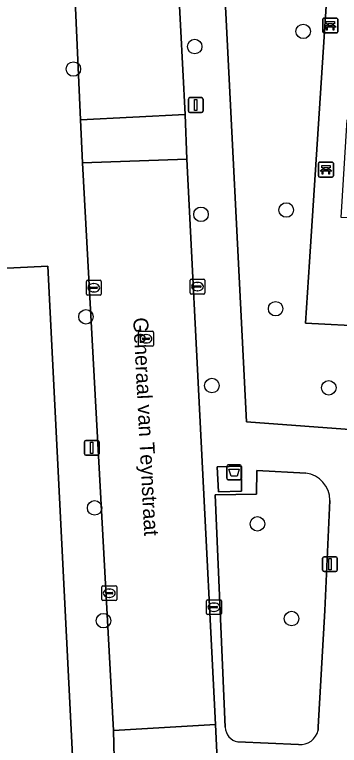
# Model space of a CAD drawing. Extents: x 161084 to 161928, y 385354 to 386522.
# Drawn here: x 161810.87 to 161832.75, y 385932.25 to 385981.44 of the extents above; entities that cross this region are included whole.
import ezdxf

# ---------------------------------------------------------------- set-up
doc = ezdxf.new("R2010")
doc.units = 0
for name, color, linetype in [('IMGEO_Afval_apart_plaats', 7, 'Continuous'), ('IMGEO_Bank', 7, 'Continuous'), ('IMGEO_Boom', 7, 'Continuous'), ('IMGEO_Erf', 7, 'Continuous'), ('IMGEO_Groenvoorziening', 7, 'Continuous'), ('IMGEO_Kolk', 7, 'Continuous'), ('IMGEO_Lichtmast', 7, 'Continuous'), ('IMGEO_Openbare_ruimte_label', 7, 'Continuous'), ('IMGEO_Rijbaan_lokaal_open', 7, 'Continuous'), ('IMGEO_Rioolput', 7, 'Continuous'), ('IMGEO_Voetpad_gesloten', 7, 'Continuous'), ('IMGEO_Voetpad_open', 7, 'Continuous')]:
    doc.layers.add(name, color=color, linetype=linetype)

msp = doc.modelspace()

# ---------------------------------------------------------------- linework, layer by layer
at = {"layer": 'IMGEO_Afval_apart_plaats'}
for p, q in [((161825.159, 385950.233), (161825.159, 385951.033)), ((161825.159, 385951.033), (161825.159, 385950.233)), ((161825.259, 385951.133), (161826.049, 385951.133)), ((161826.049, 385951.133), (161825.259, 385951.133)), ((161826.149, 385951.033), (161826.149, 385950.233)), ((161826.149, 385950.233), (161826.149, 385951.033)), ((161826.049, 385950.133), (161825.259, 385950.133)), ((161825.259, 385950.133), (161826.049, 385950.133))]:
    msp.add_line(p, q, dxfattribs=at)
msp.add_lwpolyline([(161825.302, 385950.847), (161826.006, 385950.847), (161825.857, 385950.377), (161825.451, 385950.377), (161825.302, 385950.847)], dxfattribs=at)
for centre, start, end in [((161825.259, 385951.033), 90, 180), ((161825.259, 385951.033), 90, 180), ((161826.049, 385951.033), 0, 90), ((161826.049, 385951.033), 360, 90), ((161825.259, 385950.233), 180, 270), ((161825.259, 385950.233), 180, 270), ((161826.049, 385950.233), 270, 0), ((161826.049, 385950.233), 270, 0)]:
    msp.add_arc(centre, 0.1, start, end, dxfattribs=at)
at = {"layer": 'IMGEO_Bank'}
for p, q in [((161831.638, 385980.281), (161831.638, 385981.122)), ((161831.638, 385981.122), (161831.638, 385980.281)), ((161831.713, 385981.206), (161832.554, 385981.206)), ((161832.554, 385981.206), (161831.713, 385981.206)), ((161832.638, 385981.131), (161832.638, 385980.29)), ((161832.638, 385980.29), (161832.638, 385981.131)), ((161832.335, 385980.604), (161831.942, 385980.604)), ((161831.947, 385980.712), (161831.947, 385980.818)), ((161831.991, 385980.818), (161831.991, 385980.712)), ((161832.279, 385980.824), (161831.997, 385980.824)), ((161831.997, 385980.706), (161832.279, 385980.706)), ((161832.285, 385980.712), (161832.285, 385980.818)), ((161832.329, 385980.818), (161832.329, 385980.712)), ((161832.563, 385980.206), (161831.722, 385980.206)), ((161831.722, 385980.206), (161832.563, 385980.206)), ((161831.344, 385970.584), (161831.344, 385971.425)), ((161831.344, 385971.425), (161831.344, 385970.584)), ((161831.419, 385971.509), (161832.26, 385971.509)), ((161832.26, 385971.509), (161831.419, 385971.509)), ((161831.653, 385971.015), (161831.653, 385971.121)), ((161831.697, 385971.121), (161831.697, 385971.015)), ((161831.985, 385971.127), (161831.703, 385971.127)), ((161831.991, 385971.015), (161831.991, 385971.121)), ((161832.035, 385971.121), (161832.035, 385971.015)), ((161832.344, 385971.434), (161832.344, 385970.593)), ((161832.344, 385970.593), (161832.344, 385971.434)), ((161832.041, 385970.907), (161831.648, 385970.907)), ((161831.703, 385971.009), (161831.985, 385971.009)), ((161832.269, 385970.509), (161831.428, 385970.509)), ((161831.428, 385970.509), (161832.269, 385970.509))]:
    msp.add_line(p, q, dxfattribs=at)
for points in [[(161831.941, 385980.824), (161831.855, 385980.824), (161831.855, 385980.985), (161832.418, 385980.985), (161832.418, 385980.824), (161832.335, 385980.824)], [(161831.885, 385980.604), (161831.743, 385980.604), (161831.855, 385980.706), (161831.941, 385980.706)], [(161831.935, 385980.597), (161831.935, 385980.39), (161831.892, 385980.39), (161831.892, 385980.597)], [(161832.335, 385980.706), (161832.418, 385980.706), (161832.53, 385980.604), (161832.391, 385980.604)], [(161832.385, 385980.597), (161832.385, 385980.39), (161832.341, 385980.39), (161832.341, 385980.597)], [(161831.647, 385971.127), (161831.561, 385971.127), (161831.561, 385971.288), (161832.124, 385971.288), (161832.124, 385971.127), (161832.041, 385971.127)], [(161831.591, 385970.907), (161831.449, 385970.907), (161831.561, 385971.009), (161831.647, 385971.009)], [(161831.641, 385970.9), (161831.641, 385970.693), (161831.598, 385970.693), (161831.598, 385970.9)], [(161832.041, 385971.009), (161832.124, 385971.009), (161832.236, 385970.907), (161832.097, 385970.907)], [(161832.091, 385970.9), (161832.091, 385970.693), (161832.047, 385970.693), (161832.047, 385970.9)]]:
    msp.add_lwpolyline(points, dxfattribs=at)
for centre, radius, start, end in [((161831.716, 385981.128), 0.0779, 92.4484, 184.2845), ((161831.716, 385981.128), 0.0779, 92.4484, 184.2845), ((161832.56, 385981.128), 0.0779, 2.4484, 94.2845), ((161832.56, 385981.128), 0.0779, 2.4484, 94.2845), ((161831.885, 385980.597), 0.00671, 2.8957, 87.1043), ((161831.942, 385980.597), 0.00671, 92.8957, 177.1043), ((161831.94, 385980.817), 0.00671, 2.8957, 87.1043), ((161831.94, 385980.713), 0.00671, 272.8957, 357.1043), ((161831.997, 385980.817), 0.00671, 92.8957, 177.1043), ((161831.997, 385980.713), 0.00671, 182.8957, 267.1043), ((161832.279, 385980.817), 0.00671, 2.8957, 87.1043), ((161832.279, 385980.713), 0.00671, 272.8957, 357.1043), ((161832.336, 385980.817), 0.00671, 92.8957, 177.1043), ((161832.336, 385980.713), 0.00671, 182.8957, 267.1043), ((161832.334, 385980.597), 0.00671, 2.8957, 87.1043), ((161832.391, 385980.597), 0.00671, 92.8957, 177.1043), ((161831.716, 385980.284), 0.0779, 182.4484, 274.2845), ((161831.716, 385980.284), 0.0779, 182.4484, 274.2845), ((161832.56, 385980.284), 0.0779, 272.4484, 4.2845), ((161832.56, 385980.284), 0.0779, 272.4484, 4.2845), ((161831.422, 385971.431), 0.0779, 92.4484, 184.2845), ((161831.422, 385971.431), 0.0779, 92.4484, 184.2845), ((161831.646, 385971.12), 0.00671, 2.8957, 87.1043), ((161831.703, 385971.12), 0.00671, 92.8957, 177.1043), ((161831.985, 385971.12), 0.00671, 2.8957, 87.1043), ((161832.042, 385971.12), 0.00671, 92.8957, 177.1043), ((161832.266, 385971.431), 0.0779, 2.4484, 94.2845), ((161832.266, 385971.431), 0.0779, 2.4484, 94.2845), ((161831.591, 385970.9), 0.00671, 2.8957, 87.1043), ((161831.648, 385970.9), 0.00671, 92.8957, 177.1043), ((161831.646, 385971.016), 0.00671, 272.8957, 357.1043), ((161831.703, 385971.016), 0.00671, 182.8957, 267.1043), ((161831.985, 385971.016), 0.00671, 272.8957, 357.1043), ((161832.042, 385971.016), 0.00671, 182.8957, 267.1043), ((161832.04, 385970.9), 0.00671, 2.8957, 87.1043), ((161832.097, 385970.9), 0.00671, 92.8957, 177.1043), ((161831.422, 385970.587), 0.0779, 182.4484, 274.2845), ((161831.422, 385970.587), 0.0779, 182.4484, 274.2845), ((161832.266, 385970.587), 0.0779, 272.4484, 4.2845), ((161832.266, 385970.587), 0.0779, 272.4484, 4.2845)]:
    msp.add_arc(centre, radius, start, end, dxfattribs=at)
at = {"layer": 'IMGEO_Boom'}
for centre in [(161830.313, 385980.311), (161823.005, 385979.289), (161814.83, 385977.777), (161829.171, 385968.288), (161823.428, 385967.996), (161828.457, 385961.643), (161815.678, 385961.099), (161824.164, 385956.469), (161832.035, 385956.32), (161816.262, 385948.238), (161827.231, 385947.163), (161816.86, 385940.646), (161829.53, 385940.79)]:
    msp.add_circle(centre, 0.489, dxfattribs=at)
at = {"layer": 'IMGEO_Erf'}
msp.add_lwpolyline([(161793.696, 385901.172), (161816.244, 385902.138), (161813.117, 385964.498), (161808.949, 385964.315)], dxfattribs=at)
at = {"layer": 'IMGEO_Groenvoorziening'}
msp.add_lwpolyline([(161830.744, 385964.799), (161832.052, 385985.138), (161824.899, 385985.545), (161826.493, 385954.025), (161834.342, 385953.452), (161834.812, 385960.457), (161830.479, 385960.675)], close=True, dxfattribs=at)
for points in [[(161830.488, 385950.567), (161827.199, 385950.747), (161827.164, 385949.154), (161824.392, 385949.118), (161825.067, 385933.47)], [(161831.316, 385933.277), (161831.33, 385933.493), (161831.773, 385941.329), (161832.104, 385948.746)], [(161825.906, 385932.493), (161830.007, 385932.312)]]:
    msp.add_lwpolyline(points, dxfattribs=at)
for centre, radius, start, end in [((161830.289, 385948.763), 1.815, 359.4677, 83.7056), ((161826.085, 385933.495), 1.018, 181.4184, 259.8903), ((161830.115, 385933.535), 1.228, 264.9315, 347.8641)]:
    msp.add_arc(centre, radius, start, end, dxfattribs=at)
at = {"layer": 'IMGEO_Kolk'}
for p, q in [((161815.706, 385962.629), (161815.706, 385963.481)), ((161815.781, 385963.555), (161816.633, 385963.555)), ((161816.194, 385963.335), (161816.219, 385963.335)), ((161816.707, 385963.481), (161816.707, 385962.629)), ((161822.69, 385962.708), (161822.69, 385963.56)), ((161822.765, 385963.634), (161823.617, 385963.634)), ((161823.178, 385963.414), (161823.203, 385963.414)), ((161823.691, 385963.56), (161823.691, 385962.708)), ((161815.965, 385963.049), (161815.965, 385963.061)), ((161816.403, 385963.012), (161816.005, 385963.012)), ((161816.008, 385963.098), (161816.406, 385963.098)), ((161816.217, 385962.775), (161816.192, 385962.775)), ((161816.449, 385963.061), (161816.449, 385963.049)), ((161822.949, 385963.128), (161822.949, 385963.14)), ((161823.387, 385963.091), (161822.989, 385963.091)), ((161822.992, 385963.177), (161823.39, 385963.177)), ((161823.201, 385962.854), (161823.176, 385962.854)), ((161823.433, 385963.14), (161823.433, 385963.128)), ((161816.633, 385962.555), (161815.781, 385962.555)), ((161823.617, 385962.634), (161822.765, 385962.634)), ((161816.747, 385942.07), (161816.747, 385942.922)), ((161816.822, 385942.996), (161817.674, 385942.996)), ((161817.235, 385942.776), (161817.26, 385942.776)), ((161817.748, 385942.922), (161817.748, 385942.07)), ((161817.006, 385942.49), (161817.006, 385942.502)), ((161817.444, 385942.453), (161817.046, 385942.453)), ((161817.049, 385942.539), (161817.447, 385942.539)), ((161817.258, 385942.216), (161817.233, 385942.216)), ((161817.49, 385942.502), (161817.49, 385942.49)), ((161817.674, 385941.996), (161816.822, 385941.996)), ((161823.8, 385941.127), (161823.8, 385941.979)), ((161823.875, 385942.053), (161824.727, 385942.053)), ((161824.102, 385941.596), (161824.5, 385941.596)), ((161824.288, 385941.833), (161824.313, 385941.833)), ((161824.801, 385941.979), (161824.801, 385941.127)), ((161824.059, 385941.547), (161824.059, 385941.559)), ((161824.497, 385941.51), (161824.099, 385941.51)), ((161824.311, 385941.273), (161824.286, 385941.273)), ((161824.543, 385941.559), (161824.543, 385941.547)), ((161824.727, 385941.053), (161823.875, 385941.053))]:
    msp.add_line(p, q, dxfattribs=at)
for points in [[(161815.706, 385962.629), (161815.706, 385963.481)], [(161815.781, 385963.555), (161816.633, 385963.555)], [(161816.707, 385963.481), (161816.707, 385962.629)], [(161822.69, 385962.708), (161822.69, 385963.56)], [(161822.765, 385963.634), (161823.617, 385963.634)], [(161823.691, 385963.56), (161823.691, 385962.708)], [(161816.633, 385962.555), (161815.781, 385962.555)], [(161823.617, 385962.634), (161822.765, 385962.634)], [(161816.747, 385942.07), (161816.747, 385942.922)], [(161816.822, 385942.996), (161817.674, 385942.996)], [(161817.748, 385942.922), (161817.748, 385942.07)], [(161817.674, 385941.996), (161816.822, 385941.996)], [(161823.8, 385941.127), (161823.8, 385941.979)], [(161823.875, 385942.053), (161824.727, 385942.053)], [(161824.801, 385941.979), (161824.801, 385941.127)], [(161824.727, 385941.053), (161823.875, 385941.053)]]:
    msp.add_lwpolyline(points, dxfattribs=at)
for centre, radius, start, end in [((161815.783, 385963.479), 0.0765, 91.552, 178.448), ((161815.783, 385963.479), 0.0765, 91.552, 178.448), ((161816.631, 385963.479), 0.0765, 1.552, 88.448), ((161816.631, 385963.479), 0.0765, 1.552, 88.448), ((161822.767, 385963.558), 0.0765, 91.552, 178.448), ((161822.767, 385963.558), 0.0765, 91.552, 178.448), ((161823.615, 385963.558), 0.0765, 1.552, 88.448), ((161823.615, 385963.558), 0.0765, 1.552, 88.448), ((161816.005, 385963.058), 0.0403, 85.8775, 175.7526), ((161816.002, 385963.048), 0.0366, 178.938, 274.7102), ((161816.406, 385963.055), 0.043, 264.8664, 352.4533), ((161816.41, 385963.06), 0.0386, 1.7309, 96.639), ((161822.989, 385963.137), 0.0403, 85.8775, 175.7526), ((161822.986, 385963.127), 0.0366, 178.938, 274.7102), ((161823.39, 385963.134), 0.043, 264.8664, 352.4533), ((161823.394, 385963.139), 0.0386, 1.7309, 96.639), ((161815.783, 385962.631), 0.0765, 181.552, 268.448), ((161815.783, 385962.631), 0.0765, 181.552, 268.448), ((161816.631, 385962.631), 0.0765, 271.552, 358.448), ((161816.631, 385962.631), 0.0765, 271.552, 358.448), ((161822.767, 385962.71), 0.0765, 181.552, 268.448), ((161822.767, 385962.71), 0.0765, 181.552, 268.448), ((161823.615, 385962.71), 0.0765, 271.552, 358.448), ((161823.615, 385962.71), 0.0765, 271.552, 358.448), ((161816.824, 385942.92), 0.0765, 91.552, 178.448), ((161816.824, 385942.92), 0.0765, 91.552, 178.448), ((161817.672, 385942.92), 0.0765, 1.552, 88.448), ((161817.672, 385942.92), 0.0765, 1.552, 88.448), ((161817.046, 385942.499), 0.0403, 85.8775, 175.7526), ((161817.043, 385942.489), 0.0366, 178.938, 274.7102), ((161817.447, 385942.496), 0.043, 264.8664, 352.4533), ((161817.451, 385942.501), 0.0386, 1.7309, 96.639), ((161816.824, 385942.072), 0.0765, 181.552, 268.448), ((161816.824, 385942.072), 0.0765, 181.552, 268.448), ((161817.672, 385942.072), 0.0765, 271.552, 358.448), ((161817.672, 385942.072), 0.0765, 271.552, 358.448), ((161823.877, 385941.977), 0.0765, 91.552, 178.448), ((161823.877, 385941.977), 0.0765, 91.552, 178.448), ((161824.099, 385941.556), 0.0403, 85.8775, 175.7526), ((161824.504, 385941.558), 0.0386, 1.7309, 96.639), ((161824.725, 385941.977), 0.0765, 1.552, 88.448), ((161824.725, 385941.977), 0.0765, 1.552, 88.448), ((161823.877, 385941.129), 0.0765, 181.552, 268.448), ((161823.877, 385941.129), 0.0765, 181.552, 268.448), ((161824.096, 385941.546), 0.0366, 178.938, 274.7102), ((161824.5, 385941.553), 0.043, 264.8664, 352.4533), ((161824.725, 385941.129), 0.0765, 271.552, 358.448), ((161824.725, 385941.129), 0.0765, 271.552, 358.448)]:
    msp.add_arc(centre, radius, start, end, dxfattribs=at)
for centre, major_axis, ratio, start_param, end_param in [((161816.193, 385963.055), (-0.387, 0.002), 0.722429, 4.712389, 7.853982), ((161816.218, 385963.055), (-0.39, 0.002), 0.717154, 1.570796, 4.712389), ((161823.177, 385963.134), (-0.387, 0.002), 0.722429, 4.712389, 7.853982), ((161823.202, 385963.134), (-0.39, 0.002), 0.717154, 1.570796, 4.712389), ((161817.234, 385942.496), (-0.387, 0.002), 0.722429, 4.712389, 7.853982), ((161817.259, 385942.496), (-0.39, 0.002), 0.717154, 1.570796, 4.712389), ((161824.287, 385941.553), (-0.387, 0.002), 0.722429, 4.712389, 7.853982), ((161824.312, 385941.553), (-0.39, 0.002), 0.717154, 1.570796, 4.712389)]:
    msp.add_ellipse(centre, major_axis=major_axis, ratio=ratio, start_param=start_param, end_param=end_param, dxfattribs=at)
at = {"layer": 'IMGEO_Lichtmast'}
for p, q in [((161822.576, 385974.95), (161822.576, 385975.75)), ((161822.576, 385975.75), (161822.576, 385974.95)), ((161822.676, 385975.85), (161823.466, 385975.85)), ((161823.466, 385975.85), (161822.676, 385975.85)), ((161823.566, 385975.75), (161823.566, 385974.95)), ((161823.566, 385974.95), (161823.566, 385975.75)), ((161823.466, 385974.85), (161822.676, 385974.85)), ((161822.676, 385974.85), (161823.466, 385974.85)), ((161815.572, 385951.876), (161815.572, 385952.676)), ((161815.572, 385952.676), (161815.572, 385951.876)), ((161815.672, 385952.776), (161816.462, 385952.776)), ((161816.462, 385952.776), (161815.672, 385952.776)), ((161816.562, 385952.676), (161816.562, 385951.876)), ((161816.562, 385951.876), (161816.562, 385952.676)), ((161816.462, 385951.776), (161815.672, 385951.776)), ((161815.672, 385951.776), (161816.462, 385951.776)), ((161831.618, 385944.053), (161831.618, 385944.853)), ((161831.618, 385944.853), (161831.618, 385944.053)), ((161831.718, 385944.953), (161832.508, 385944.953)), ((161832.508, 385944.953), (161831.718, 385944.953)), ((161832.608, 385944.853), (161832.608, 385944.053)), ((161832.608, 385944.053), (161832.608, 385944.853)), ((161832.508, 385943.953), (161831.718, 385943.953)), ((161831.718, 385943.953), (161832.508, 385943.953))]:
    msp.add_line(p, q, dxfattribs=at)
for points in [[(161822.996, 385975.725), (161823.146, 385975.725), (161823.146, 385974.975), (161822.996, 385974.975), (161822.996, 385975.725)], [(161815.992, 385952.651), (161816.142, 385952.651), (161816.142, 385951.901), (161815.992, 385951.901), (161815.992, 385952.651)], [(161832.038, 385944.828), (161832.188, 385944.828), (161832.188, 385944.078), (161832.038, 385944.078), (161832.038, 385944.828)]]:
    msp.add_lwpolyline(points, dxfattribs=at)
for centre, start, end in [((161822.676, 385975.75), 90, 180), ((161822.676, 385975.75), 90, 180), ((161823.466, 385975.75), 0, 90), ((161823.466, 385975.75), 360, 90), ((161822.676, 385974.95), 180, 270), ((161822.676, 385974.95), 180, 270), ((161823.466, 385974.95), 270, 0), ((161823.466, 385974.95), 270, 0), ((161815.672, 385952.676), 90, 180), ((161815.672, 385952.676), 90, 180), ((161816.462, 385952.676), 0, 90), ((161816.462, 385952.676), 360, 90), ((161815.672, 385951.876), 180, 270), ((161815.672, 385951.876), 180, 270), ((161816.462, 385951.876), 270, 0), ((161816.462, 385951.876), 270, 0), ((161831.718, 385944.853), 90, 180), ((161831.718, 385944.853), 90, 180), ((161832.508, 385944.853), 0, 90), ((161832.508, 385944.853), 360, 90), ((161831.718, 385944.053), 180, 270), ((161831.718, 385944.053), 180, 270), ((161832.508, 385944.053), 270, 0), ((161832.508, 385944.053), 270, 0)]:
    msp.add_arc(centre, 0.1, start, end, dxfattribs=at)
at = {"layer": 'IMGEO_Rijbaan_lokaal_open'}
msp.add_lwpolyline([(161811.077, 386059.751), (161812.831, 386024.794), (161813.76, 386007.295), (161814.162, 386000.009), (161815.315, 385974.355), (161822.36, 385974.707), (161821.739, 385986.755), (161821.04, 385999.964), (161818.994, 386039.308), (161818.783, 386044.547), (161817.865, 386062.262)], dxfattribs=at)
for points in [[(161822.36, 385974.707), (161815.315, 385974.355), (161815.45, 385971.458), (161822.466, 385971.713)], [(161822.466, 385971.713), (161815.45, 385971.458), (161817.524, 385933.25), (161824.409, 385933.649)], [(161824.409, 385933.649), (161817.524, 385933.25), (161817.598, 385930.465), (161824.543, 385930.825)]]:
    msp.add_lwpolyline(points, close=True, dxfattribs=at)
at = {"layer": 'IMGEO_Rioolput'}
for p, q in [((161819.223, 385959.198), (161819.223, 385960.05)), ((161819.298, 385960.124), (161820.15, 385960.124)), ((161819.711, 385959.904), (161819.736, 385959.904)), ((161820.224, 385960.05), (161820.224, 385959.198)), ((161819.482, 385959.618), (161819.482, 385959.63)), ((161819.92, 385959.581), (161819.522, 385959.581)), ((161819.525, 385959.667), (161819.923, 385959.667)), ((161819.734, 385959.344), (161819.709, 385959.344)), ((161819.966, 385959.63), (161819.966, 385959.618)), ((161820.15, 385959.124), (161819.298, 385959.124))]:
    msp.add_line(p, q, dxfattribs=at)
for points in [[(161819.223, 385959.198), (161819.223, 385960.05)], [(161819.298, 385960.124), (161820.15, 385960.124)], [(161820.224, 385960.05), (161820.224, 385959.198)], [(161820.15, 385959.124), (161819.298, 385959.124)]]:
    msp.add_lwpolyline(points, dxfattribs=at)
for centre, radius, start, end in [((161819.3, 385960.048), 0.0765, 91.552, 178.448), ((161819.3, 385960.048), 0.0765, 91.552, 178.448), ((161820.148, 385960.048), 0.0765, 1.552, 88.448), ((161820.148, 385960.048), 0.0765, 1.552, 88.448), ((161819.522, 385959.627), 0.0403, 85.8775, 175.7526), ((161819.519, 385959.617), 0.0366, 178.938, 274.7102), ((161819.923, 385959.624), 0.043, 264.8664, 352.4533), ((161819.927, 385959.629), 0.0386, 1.7309, 96.639), ((161819.3, 385959.2), 0.0765, 181.552, 268.448), ((161819.3, 385959.2), 0.0765, 181.552, 268.448), ((161820.148, 385959.2), 0.0765, 271.552, 358.448), ((161820.148, 385959.2), 0.0765, 271.552, 358.448)]:
    msp.add_arc(centre, radius, start, end, dxfattribs=at)
for centre, major_axis, ratio, start_param, end_param in [((161819.71, 385959.624), (-0.387, 0.002), 0.722429, 4.712389, 7.853982), ((161819.735, 385959.624), (-0.39, 0.002), 0.717154, 1.570796, 4.712389)]:
    msp.add_ellipse(centre, major_axis=major_axis, ratio=ratio, start_param=start_param, end_param=end_param, dxfattribs=at)
at = {"layer": 'IMGEO_Voetpad_gesloten'}
msp.add_lwpolyline([(161826.139, 385951.048), (161824.512, 385950.991), (161824.608, 385949.313), (161826.168, 385949.353)], close=True, dxfattribs=at)
at = {"layer": 'IMGEO_Voetpad_open'}
for points in [[(161823.362, 386018.13), (161823.365, 386020.125), (161823.8, 386026.551), (161823.303, 386026.585), (161823.281, 386026.266), (161822.885, 386026.242), (161822.44, 386034.439), (161822.312, 386039.155), (161819.491, 386039.333), (161818.994, 386039.308), (161821.04, 385999.964), (161821.739, 385986.755), (161822.36, 385974.707), (161822.466, 385971.713), (161824.409, 385933.649), (161824.543, 385930.825), (161826.78, 385887.396), (161827.216, 385878.955), (161827.441, 385874.599)], [(161823.971, 385866.826), (161823.317, 385866.436), (161822.631, 385866.106), (161821.919, 385865.839), (161821.185, 385865.636), (161820.549, 385863.056), (161829.383, 385862.523), (161829.675, 385862.505), (161829.718, 385863.763), (161830.921, 385881.723), (161832.124, 385899.683), (161833.343, 385917.876), (161834.546, 385935.835), (161835.719, 385953.351), (161834.342, 385953.452), (161826.493, 385954.025), (161824.899, 385985.545), (161824.722, 385988.511), (161824.708, 385988.802), (161824.369, 385995.674), (161824.366, 385998.161), (161824.364, 386000), (161823.362, 386018.13)], [(161807.553, 386012.306), (161806.864, 386006.001), (161807.13, 385999.905), (161808.729, 385966.944), (161808.949, 385964.315), (161813.117, 385964.498), (161816.244, 385902.138), (161816.29, 385901.204), (161816.297, 385901.071), (161817.417, 385878.743), (161819.314, 385875.046)], [(161815.45, 385971.458), (161815.315, 385974.355), (161814.162, 386000.009), (161813.76, 386007.295)], [(161820.274, 385878.537), (161817.598, 385930.465), (161817.524, 385933.25), (161815.45, 385971.458)], [(161825.067, 385933.47), (161824.392, 385949.118), (161827.164, 385949.154), (161827.199, 385950.747)], [(161827.199, 385950.747), (161830.488, 385950.567)], [(161832.104, 385948.746), (161831.773, 385941.329), (161831.33, 385933.493), (161831.316, 385933.277)], [(161830.007, 385932.312), (161825.906, 385932.493)]]:
    msp.add_lwpolyline(points, dxfattribs=at)
for points in [[(161842.531, 385990.746), (161832.403, 385991.161), (161832.245, 385988.184), (161824.722, 385988.511), (161824.899, 385985.545), (161832.052, 385985.138), (161830.744, 385964.799), (161830.479, 385960.675), (161834.812, 385960.457), (161836.076, 385960.387), (161840.524, 385960.159), (161840.559, 385960.959), (161840.712, 385964.408), (161834.58, 385964.658), (161834.783, 385967.707), (161832.866, 385967.775), (161833.267, 385974.347), (161835.388, 385974.245), (161835.77, 385980.23), (161841.838, 385979.91)], [(161826.139, 385951.048), (161826.168, 385949.353), (161824.608, 385949.313), (161824.512, 385950.991)]]:
    msp.add_lwpolyline(points, close=True, dxfattribs=at)
for centre, radius, start, end in [((161830.289, 385948.763), 1.815, 359.4677, 83.7056), ((161826.085, 385933.495), 1.018, 181.4184, 259.8903), ((161830.115, 385933.535), 1.228, 264.9315, 347.8641)]:
    msp.add_arc(centre, radius, start, end, dxfattribs=at)

# ---------------------------------------------------------------- texts
at = {"layer": 'IMGEO_Openbare_ruimte_label'}
msp.add_text('Generaal van Teynstraat', height=1, rotation=272.9225, dxfattribs=at).set_placement((161818.858, 385961.031))

doc.saveas('drawing.dxf')
